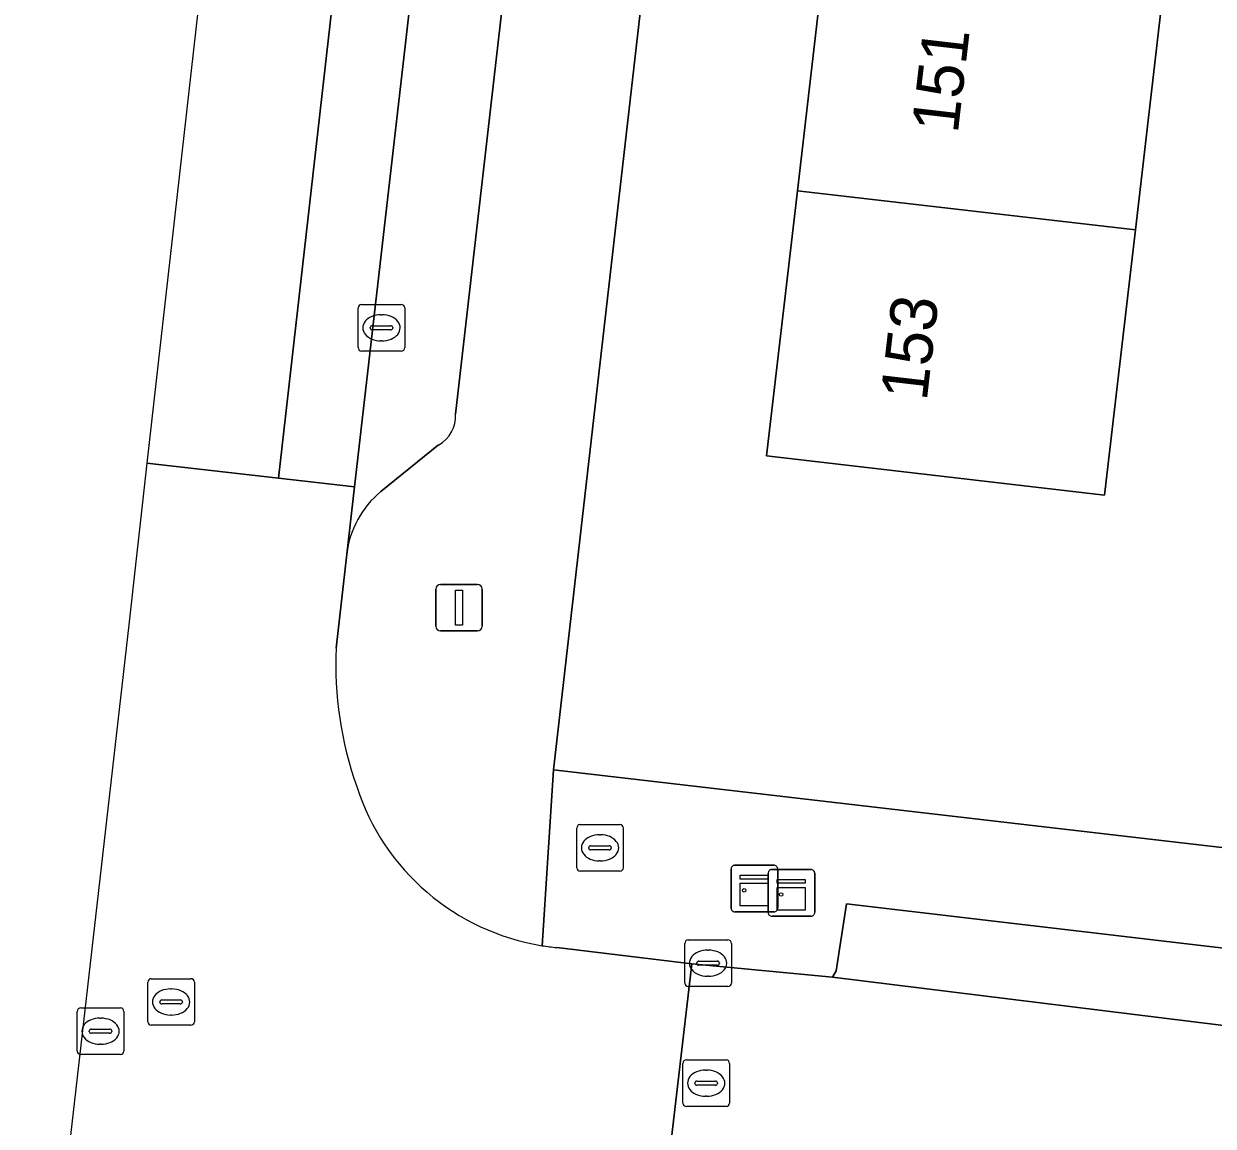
# Model space of a CAD drawing. Extents: x 162250 to 162661, y 380743 to 381606.
# Drawn here: x 162265.68 to 162291.22, y 380907.26 to 380930.93 of the extents above; entities that cross this region are included whole.
import ezdxf

# ---------------------------------------------------------------- set-up
doc = ezdxf.new("R2010")
doc.units = 0
for name, color, linetype in [('IMGEO_Brandkraan', 7, 'Continuous'), ('IMGEO_Erf', 7, 'Continuous'), ('IMGEO_Kast', 7, 'Continuous'), ('IMGEO_Kolk', 7, 'Continuous'), ('IMGEO_Lichtmast', 7, 'Continuous'), ('IMGEO_Pand', 7, 'Continuous'), ('IMGEO_Pand_nummerreeks', 7, 'Continuous'), ('IMGEO_Parkeervlak_open', 7, 'Continuous'), ('IMGEO_Rijbaan_lokaal_gesloten', 7, 'Continuous'), ('IMGEO_Rijbaan_lokaal_open', 7, 'Continuous'), ('IMGEO_Rioolput', 7, 'Continuous'), ('IMGEO_Voetpad_open', 7, 'Continuous')]:
    doc.layers.add(name, color=color, linetype=linetype)

msp = doc.modelspace()

# ---------------------------------------------------------------- linework, layer by layer
at = {"layer": 'IMGEO_Brandkraan'}
for p, q in [((162277.553, 380912.808), (162277.553, 380913.66)), ((162277.628, 380913.734), (162278.48, 380913.734)), ((162278.554, 380913.66), (162278.554, 380912.808)), ((162278.041, 380913.514), (162278.066, 380913.514)), ((162277.812, 380913.228), (162277.812, 380913.24)), ((162278.25, 380913.191), (162277.852, 380913.191)), ((162277.855, 380913.277), (162278.253, 380913.277)), ((162278.296, 380913.24), (162278.296, 380913.228)), ((162278.064, 380912.954), (162278.039, 380912.954)), ((162278.48, 380912.734), (162277.628, 380912.734))]:
    msp.add_line(p, q, dxfattribs=at)
for points in [[(162277.553, 380912.808), (162277.553, 380913.66)], [(162277.628, 380913.734), (162278.48, 380913.734)], [(162278.554, 380913.66), (162278.554, 380912.808)], [(162278.48, 380912.734), (162277.628, 380912.734)]]:
    msp.add_lwpolyline(points, dxfattribs=at)
for centre, radius, start, end in [((162277.63, 380913.658), 0.0765, 91.552, 178.448), ((162277.63, 380913.658), 0.0765, 91.552, 178.448), ((162278.478, 380913.658), 0.0765, 1.552, 88.448), ((162278.478, 380913.658), 0.0765, 1.552, 88.448), ((162277.852, 380913.237), 0.0403, 85.8775, 175.7526), ((162277.849, 380913.227), 0.0366, 178.938, 274.7102), ((162278.253, 380913.234), 0.043, 264.8664, 352.4533), ((162278.257, 380913.239), 0.0386, 1.7309, 96.639), ((162277.63, 380912.81), 0.0765, 181.552, 268.448), ((162277.63, 380912.81), 0.0765, 181.552, 268.448), ((162278.478, 380912.81), 0.0765, 271.552, 358.448), ((162278.478, 380912.81), 0.0765, 271.552, 358.448)]:
    msp.add_arc(centre, radius, start, end, dxfattribs=at)
for centre, major_axis, ratio, start_param, end_param in [((162278.04, 380913.234), (-0.387, 0.002), 0.722429, 4.712389, 7.853982), ((162278.065, 380913.234), (-0.39, 0.002), 0.717154, 1.570796, 4.712389)]:
    msp.add_ellipse(centre, major_axis=major_axis, ratio=ratio, start_param=start_param, end_param=end_param, dxfattribs=at)
at = {"layer": 'IMGEO_Erf'}
for points in [[(162280.452, 380944.613), (162277.054, 380914.909), (162301.694, 380912.045), (162302.979, 380923.101), (162299.829, 380923.469), (162300.041, 380925.289), (162300.292, 380927.436), (162303.443, 380927.069), (162303.558, 380928.199), (162301.415, 380928.447), (162301.681, 380930.745), (162303.824, 380930.497), (162304.272, 380934.244)], [(162290.195, 380932.072), (162289.549, 380926.502), (162289.465, 380925.777), (162288.889, 380920.81), (162281.632, 380921.652), (162282.292, 380927.341), (162282.938, 380932.912)]]:
    msp.add_lwpolyline(points, dxfattribs=at)
at = {"layer": 'IMGEO_Kast'}
for p, q in [((162280.944, 380912.86), (162281.785, 380912.86)), ((162281.785, 380912.86), (162280.944, 380912.86)), ((162280.869, 380911.935), (162280.869, 380912.776)), ((162280.869, 380912.776), (162280.869, 380911.935)), ((162281.664, 380911.843), (162281.664, 380912.684)), ((162281.664, 380912.684), (162281.664, 380911.843)), ((162281.739, 380912.768), (162282.58, 380912.768)), ((162282.58, 380912.768), (162281.739, 380912.768)), ((162281.869, 380912.785), (162281.869, 380911.944)), ((162281.869, 380911.944), (162281.869, 380912.785)), ((162282.664, 380912.693), (162282.664, 380911.852)), ((162282.664, 380911.852), (162282.664, 380912.693)), ((162281.794, 380911.86), (162280.953, 380911.86)), ((162280.953, 380911.86), (162281.794, 380911.86)), ((162282.589, 380911.768), (162281.748, 380911.768)), ((162281.748, 380911.768), (162282.589, 380911.768))]:
    msp.add_line(p, q, dxfattribs=at)
for points in [[(162281.064, 380912.65), (162281.664, 380912.65), (162281.664, 380912.565), (162281.064, 380912.565), (162281.064, 380912.65)], [(162281.064, 380912.475), (162281.664, 380912.475), (162281.664, 380911.986), (162281.064, 380911.986), (162281.064, 380912.475)], [(162281.859, 380912.558), (162282.459, 380912.558), (162282.459, 380912.473), (162281.859, 380912.473), (162281.859, 380912.558)], [(162281.859, 380912.383), (162282.459, 380912.383), (162282.459, 380911.894), (162281.859, 380911.894), (162281.859, 380912.383)]]:
    msp.add_lwpolyline(points, dxfattribs=at)
for centre in [(162281.148, 380912.324), (162281.943, 380912.232)]:
    msp.add_circle(centre, 0.0377, dxfattribs=at)
for centre, start, end in [((162280.947, 380912.782), 92.4484, 184.2845), ((162280.947, 380912.782), 92.4484, 184.2845), ((162281.791, 380912.782), 2.4484, 94.2845), ((162281.791, 380912.782), 2.4484, 94.2845), ((162281.742, 380912.69), 92.4484, 184.2845), ((162281.742, 380912.69), 92.4484, 184.2845), ((162282.586, 380912.69), 2.4484, 94.2845), ((162282.586, 380912.69), 2.4484, 94.2845), ((162280.947, 380911.938), 182.4484, 274.2845), ((162280.947, 380911.938), 182.4484, 274.2845), ((162281.742, 380911.846), 182.4484, 274.2845), ((162281.742, 380911.846), 182.4484, 274.2845), ((162281.791, 380911.938), 272.4484, 4.2845), ((162281.791, 380911.938), 272.4484, 4.2845), ((162282.586, 380911.846), 272.4484, 4.2845), ((162282.586, 380911.846), 272.4484, 4.2845)]:
    msp.add_arc(centre, 0.0779, start, end, dxfattribs=at)
at = {"layer": 'IMGEO_Kolk'}
for p, q in [((162272.935, 380924.9), (162273.787, 380924.9)), ((162272.86, 380923.974), (162272.86, 380924.826)), ((162273.348, 380924.68), (162273.373, 380924.68)), ((162273.861, 380924.826), (162273.861, 380923.974)), ((162273.119, 380924.394), (162273.119, 380924.406)), ((162273.557, 380924.357), (162273.159, 380924.357)), ((162273.162, 380924.443), (162273.56, 380924.443)), ((162273.603, 380924.406), (162273.603, 380924.394)), ((162273.371, 380924.12), (162273.346, 380924.12)), ((162273.787, 380923.9), (162272.935, 380923.9)), ((162279.873, 380910.331), (162279.873, 380911.183)), ((162279.948, 380911.257), (162280.8, 380911.257)), ((162280.874, 380911.183), (162280.874, 380910.331)), ((162280.175, 380910.8), (162280.573, 380910.8)), ((162280.361, 380911.037), (162280.386, 380911.037)), ((162280.132, 380910.751), (162280.132, 380910.763)), ((162280.57, 380910.714), (162280.172, 380910.714)), ((162280.616, 380910.763), (162280.616, 380910.751)), ((162280.384, 380910.477), (162280.359, 380910.477)), ((162280.8, 380910.257), (162279.948, 380910.257))]:
    msp.add_line(p, q, dxfattribs=at)
for points in [[(162272.935, 380924.9), (162273.787, 380924.9)], [(162272.86, 380923.974), (162272.86, 380924.826)], [(162273.861, 380924.826), (162273.861, 380923.974)], [(162273.787, 380923.9), (162272.935, 380923.9)], [(162279.873, 380910.331), (162279.873, 380911.183)], [(162279.948, 380911.257), (162280.8, 380911.257)], [(162280.874, 380911.183), (162280.874, 380910.331)], [(162280.8, 380910.257), (162279.948, 380910.257)]]:
    msp.add_lwpolyline(points, dxfattribs=at)
for centre, radius, start, end in [((162272.937, 380924.824), 0.0765, 91.552, 178.448), ((162272.937, 380924.824), 0.0765, 91.552, 178.448), ((162273.785, 380924.824), 0.0765, 1.552, 88.448), ((162273.785, 380924.824), 0.0765, 1.552, 88.448), ((162273.159, 380924.403), 0.0403, 85.8775, 175.7526), ((162273.156, 380924.393), 0.0366, 178.938, 274.7102), ((162273.56, 380924.4), 0.043, 264.8664, 352.4533), ((162273.564, 380924.405), 0.0386, 1.7309, 96.639), ((162272.937, 380923.976), 0.0765, 181.552, 268.448), ((162272.937, 380923.976), 0.0765, 181.552, 268.448), ((162273.785, 380923.976), 0.0765, 271.552, 358.448), ((162273.785, 380923.976), 0.0765, 271.552, 358.448), ((162279.95, 380911.181), 0.0765, 91.552, 178.448), ((162279.95, 380911.181), 0.0765, 91.552, 178.448), ((162280.798, 380911.181), 0.0765, 1.552, 88.448), ((162280.798, 380911.181), 0.0765, 1.552, 88.448), ((162280.172, 380910.76), 0.0403, 85.8775, 175.7526), ((162280.577, 380910.762), 0.0386, 1.7309, 96.639), ((162280.169, 380910.75), 0.0366, 178.938, 274.7102), ((162280.573, 380910.757), 0.043, 264.8664, 352.4533), ((162279.95, 380910.333), 0.0765, 181.552, 268.448), ((162279.95, 380910.333), 0.0765, 181.552, 268.448), ((162280.798, 380910.333), 0.0765, 271.552, 358.448), ((162280.798, 380910.333), 0.0765, 271.552, 358.448)]:
    msp.add_arc(centre, radius, start, end, dxfattribs=at)
for centre, major_axis, ratio, start_param, end_param in [((162273.347, 380924.4), (-0.387, 0.002), 0.722429, 4.712389, 7.853982), ((162273.372, 380924.4), (-0.39, 0.002), 0.717154, 1.570796, 4.712389), ((162280.36, 380910.757), (-0.387, 0.002), 0.722429, 4.712389, 7.853982), ((162280.385, 380910.757), (-0.39, 0.002), 0.717154, 1.570796, 4.712389)]:
    msp.add_ellipse(centre, major_axis=major_axis, ratio=ratio, start_param=start_param, end_param=end_param, dxfattribs=at)
at = {"layer": 'IMGEO_Lichtmast'}
for p, q in [((162274.531, 380917.992), (162274.531, 380918.792)), ((162274.531, 380918.792), (162274.531, 380917.992)), ((162274.631, 380918.892), (162275.421, 380918.892)), ((162275.421, 380918.892), (162274.631, 380918.892)), ((162275.521, 380918.792), (162275.521, 380917.992)), ((162275.521, 380917.992), (162275.521, 380918.792)), ((162275.421, 380917.892), (162274.631, 380917.892)), ((162274.631, 380917.892), (162275.421, 380917.892))]:
    msp.add_line(p, q, dxfattribs=at)
msp.add_lwpolyline([(162274.951, 380918.767), (162275.101, 380918.767), (162275.101, 380918.017), (162274.951, 380918.017), (162274.951, 380918.767)], dxfattribs=at)
for centre, start, end in [((162274.631, 380918.792), 90, 180), ((162274.631, 380918.792), 90, 180), ((162275.421, 380918.792), 0, 90), ((162275.421, 380918.792), 360, 90), ((162274.631, 380917.992), 180, 270), ((162274.631, 380917.992), 180, 270), ((162275.421, 380917.992), 270, 0), ((162275.421, 380917.992), 270, 0)]:
    msp.add_arc(centre, 0.1, start, end, dxfattribs=at)
at = {"layer": 'IMGEO_Pand'}
for points in [[(162282.292, 380927.341), (162289.549, 380926.502), (162290.195, 380932.072), (162282.938, 380932.912)], [(162282.292, 380927.341), (162281.632, 380921.652), (162288.889, 380920.81), (162289.465, 380925.777), (162289.549, 380926.502)]]:
    msp.add_lwpolyline(points, close=True, dxfattribs=at)
at = {"layer": 'IMGEO_Parkeervlak_open'}
for points in [[(162276.86, 380956.476), (162272.782, 380920.985)], [(162274.954, 380922.547), (162277.45, 380944.323)], [(162273.35, 380920.886), (162274.589, 380921.884)], [(162272.782, 380920.985), (162272.615, 380919.54)], [(162306.485, 380908.235), (162306.605, 380909.301), (162283.346, 380912.031), (162283.121, 380910.597), (162283.046, 380910.457), (162292.66, 380909.267), (162306.458, 380907.638), (162306.705, 380907.505)]]:
    msp.add_lwpolyline(points, dxfattribs=at)
for centre, radius, start, end in [((162274.239, 380922.509), 0.716, 299.2795, 3.0525), ((162274.665, 380919.294), 2.065, 129.5593, 173.1661)]:
    msp.add_arc(centre, radius, start, end, dxfattribs=at)
at = {"layer": 'IMGEO_Rijbaan_lokaal_gesloten'}
for points in [[(162268.325, 380921.495), (162271.149, 380921.172), (162275.659, 380960.888), (162277.356, 380960.724), (162278.069, 380966.836), (162278.655, 380972.068), (162279.19, 380976.722), (162279.196, 380976.775), (162279.203, 380976.84), (162277.507, 380977.016), (162278.556, 380986.022), (162293.089, 381111.897), (162290.278, 381112.181), (162274.701, 380977.591), (162274.657, 380977.597), (162268.325, 380921.495)], [(162272.387, 380917.525), (162272.615, 380919.54), (162272.782, 380920.985), (162271.149, 380921.172), (162268.325, 380921.495), (162267.933, 380918.02), (162267.017, 380909.998), (162265.681, 380898.298)], [(162276.408, 380906.722), (162276.471, 380906.721), (162276.534, 380906.719), (162277.74, 380906.599), (162279.055, 380906.44), (162279.119, 380906.43), (162279.401, 380906.402), (162279.515, 380906.391), (162280.022, 380910.745), (162277.124, 380911.094)]]:
    msp.add_lwpolyline(points, dxfattribs=at)
msp.add_lwpolyline([(162276.86, 380956.476), (162277.285, 380960.114), (162277.356, 380960.724), (162275.659, 380960.888), (162271.149, 380921.172), (162272.782, 380920.985)], close=True, dxfattribs=at)
for centre, radius, start, end in [((162280.194, 380917.172), 7.815, 177.4116, 199.6029), ((162277.607, 380916.087), 5.016, 197.8444, 260.9056), ((162277.494, 380915.183), 4.106, 260.4663, 264.8289)]:
    msp.add_arc(centre, radius, start, end, dxfattribs=at)
at = {"layer": 'IMGEO_Rijbaan_lokaal_open'}
msp.add_lwpolyline([(162338.006, 380901.74), (162323.827, 380903.117), (162313.006, 380904.183), (162310.012, 380905.728), (162306.705, 380907.505), (162306.458, 380907.638), (162292.66, 380909.267), (162283.046, 380910.457), (162280.022, 380910.745), (162279.515, 380906.391), (162284.013, 380905.94), (162289.869, 380905.312), (162300.415, 380904.048), (162304.299, 380903.584), (162305.327, 380903.261), (162309.716, 380900.169), (162312.494, 380899.87), (162316.431, 380899.429)], dxfattribs=at)
at = {"layer": 'IMGEO_Rioolput'}
for p, q in [((162268.343, 380909.499), (162268.343, 380910.351)), ((162268.418, 380910.425), (162269.27, 380910.425)), ((162269.344, 380910.351), (162269.344, 380909.499)), ((162268.831, 380910.205), (162268.856, 380910.205)), ((162266.903, 380909.797), (162267.755, 380909.797)), ((162268.602, 380909.919), (162268.602, 380909.931)), ((162269.04, 380909.882), (162268.642, 380909.882)), ((162268.645, 380909.968), (162269.043, 380909.968)), ((162269.086, 380909.931), (162269.086, 380909.919)), ((162266.828, 380908.871), (162266.828, 380909.723)), ((162267.316, 380909.577), (162267.341, 380909.577)), ((162267.829, 380909.723), (162267.829, 380908.871)), ((162268.854, 380909.645), (162268.829, 380909.645)), ((162267.087, 380909.291), (162267.087, 380909.303)), ((162267.13, 380909.34), (162267.528, 380909.34)), ((162267.571, 380909.303), (162267.571, 380909.291)), ((162269.27, 380909.425), (162268.418, 380909.425)), ((162267.525, 380909.254), (162267.127, 380909.254)), ((162267.339, 380909.017), (162267.314, 380909.017)), ((162267.755, 380908.797), (162266.903, 380908.797)), ((162279.833, 380907.755), (162279.833, 380908.607)), ((162279.908, 380908.681), (162280.76, 380908.681)), ((162280.834, 380908.607), (162280.834, 380907.755)), ((162280.321, 380908.461), (162280.346, 380908.461)), ((162280.092, 380908.175), (162280.092, 380908.187)), ((162280.53, 380908.138), (162280.132, 380908.138)), ((162280.135, 380908.224), (162280.533, 380908.224)), ((162280.576, 380908.187), (162280.576, 380908.175)), ((162280.344, 380907.901), (162280.319, 380907.901)), ((162280.76, 380907.681), (162279.908, 380907.681))]:
    msp.add_line(p, q, dxfattribs=at)
for points in [[(162268.343, 380909.499), (162268.343, 380910.351)], [(162268.418, 380910.425), (162269.27, 380910.425)], [(162269.344, 380910.351), (162269.344, 380909.499)], [(162266.903, 380909.797), (162267.755, 380909.797)], [(162266.828, 380908.871), (162266.828, 380909.723)], [(162267.829, 380909.723), (162267.829, 380908.871)], [(162269.27, 380909.425), (162268.418, 380909.425)], [(162267.755, 380908.797), (162266.903, 380908.797)], [(162279.833, 380907.755), (162279.833, 380908.607)], [(162279.908, 380908.681), (162280.76, 380908.681)], [(162280.834, 380908.607), (162280.834, 380907.755)], [(162280.76, 380907.681), (162279.908, 380907.681)]]:
    msp.add_lwpolyline(points, dxfattribs=at)
for centre, radius, start, end in [((162268.42, 380910.349), 0.0765, 91.552, 178.448), ((162268.42, 380910.349), 0.0765, 91.552, 178.448), ((162269.268, 380910.349), 0.0765, 1.552, 88.448), ((162269.268, 380910.349), 0.0765, 1.552, 88.448), ((162266.905, 380909.721), 0.0765, 91.552, 178.448), ((162266.905, 380909.721), 0.0765, 91.552, 178.448), ((162267.753, 380909.721), 0.0765, 1.552, 88.448), ((162267.753, 380909.721), 0.0765, 1.552, 88.448), ((162268.642, 380909.928), 0.0403, 85.8775, 175.7526), ((162268.639, 380909.918), 0.0366, 178.938, 274.7102), ((162269.043, 380909.925), 0.043, 264.8664, 352.4533), ((162269.047, 380909.93), 0.0386, 1.7309, 96.639), ((162267.127, 380909.3), 0.0403, 85.8775, 175.7526), ((162267.124, 380909.29), 0.0366, 178.938, 274.7102), ((162267.528, 380909.297), 0.043, 264.8664, 352.4533), ((162267.532, 380909.302), 0.0386, 1.7309, 96.639), ((162268.42, 380909.501), 0.0765, 181.552, 268.448), ((162268.42, 380909.501), 0.0765, 181.552, 268.448), ((162269.268, 380909.501), 0.0765, 271.552, 358.448), ((162269.268, 380909.501), 0.0765, 271.552, 358.448), ((162266.905, 380908.873), 0.0765, 181.552, 268.448), ((162266.905, 380908.873), 0.0765, 181.552, 268.448), ((162267.753, 380908.873), 0.0765, 271.552, 358.448), ((162267.753, 380908.873), 0.0765, 271.552, 358.448), ((162279.91, 380908.605), 0.0765, 91.552, 178.448), ((162279.91, 380908.605), 0.0765, 91.552, 178.448), ((162280.758, 380908.605), 0.0765, 1.552, 88.448), ((162280.758, 380908.605), 0.0765, 1.552, 88.448), ((162280.132, 380908.184), 0.0403, 85.8775, 175.7526), ((162280.129, 380908.174), 0.0366, 178.938, 274.7102), ((162280.533, 380908.181), 0.043, 264.8664, 352.4533), ((162280.537, 380908.186), 0.0386, 1.7309, 96.639), ((162279.91, 380907.757), 0.0765, 181.552, 268.448), ((162279.91, 380907.757), 0.0765, 181.552, 268.448), ((162280.758, 380907.757), 0.0765, 271.552, 358.448), ((162280.758, 380907.757), 0.0765, 271.552, 358.448)]:
    msp.add_arc(centre, radius, start, end, dxfattribs=at)
for centre, major_axis, ratio, start_param, end_param in [((162268.83, 380909.925), (-0.387, 0.002), 0.722429, 4.712389, 7.853982), ((162268.855, 380909.925), (-0.39, 0.002), 0.717154, 1.570796, 4.712389), ((162267.315, 380909.297), (-0.387, 0.002), 0.722429, 4.712389, 7.853982), ((162267.34, 380909.297), (-0.39, 0.002), 0.717154, 1.570796, 4.712389), ((162280.32, 380908.181), (-0.387, 0.002), 0.722429, 4.712389, 7.853982), ((162280.345, 380908.181), (-0.39, 0.002), 0.717154, 1.570796, 4.712389)]:
    msp.add_ellipse(centre, major_axis=major_axis, ratio=ratio, start_param=start_param, end_param=end_param, dxfattribs=at)
at = {"layer": 'IMGEO_Voetpad_open'}
for points in [[(162276.814, 380911.134), (162277.054, 380914.909), (162280.452, 380944.613), (162280.552, 380945.483), (162280.129, 380945.528), (162280.158, 380945.767), (162282.16, 380962.478), (162282.368, 380964.496)], [(162278.444, 380953.074), (162278.043, 380949.56), (162277.992, 380949.113), (162277.569, 380945.379), (162277.45, 380944.323), (162274.954, 380922.547)], [(162274.589, 380921.884), (162273.35, 380920.886)], [(162272.615, 380919.54), (162272.387, 380917.525)], [(162446.741, 380900.601), (162441.119, 380900.4), (162435.376, 380900.195), (162435.233, 380904.199), (162432.846, 380904.146), (162430.939, 380904.454), (162424.628, 380905.15), (162418.77, 380905.796), (162412.864, 380906.447), (162406.649, 380907.132), (162403.615, 380907.534), (162403.427, 380905.895), (162390.97, 380907.322), (162391.079, 380908.948), (162388.264, 380909.325), (162387.886, 380906.066), (162387.38, 380902.085), (162303.756, 380911.805), (162301.694, 380912.045), (162277.054, 380914.909), (162276.814, 380911.134)], [(162277.124, 380911.094), (162280.022, 380910.745), (162283.046, 380910.457), (162283.121, 380910.597), (162283.346, 380912.031), (162306.605, 380909.301), (162306.485, 380908.235)]]:
    msp.add_lwpolyline(points, dxfattribs=at)
for centre, radius, start, end in [((162274.239, 380922.509), 0.716, 299.2795, 3.0525), ((162274.665, 380919.294), 2.065, 129.5593, 173.1661), ((162280.194, 380917.172), 7.815, 177.4116, 199.6029), ((162277.607, 380916.087), 5.016, 197.8444, 260.9056), ((162277.494, 380915.183), 4.106, 260.4663, 264.8289)]:
    msp.add_arc(centre, radius, start, end, dxfattribs=at)

# ---------------------------------------------------------------- texts
at = {"layer": 'IMGEO_Pand_nummerreeks'}
for s, p in [('151', (162285.735, 380928.554)), ('153', (162285.068, 380922.811))]:
    msp.add_text(s, height=1, rotation=83.3818, dxfattribs=at).set_placement(p)

doc.saveas('drawing.dxf')
